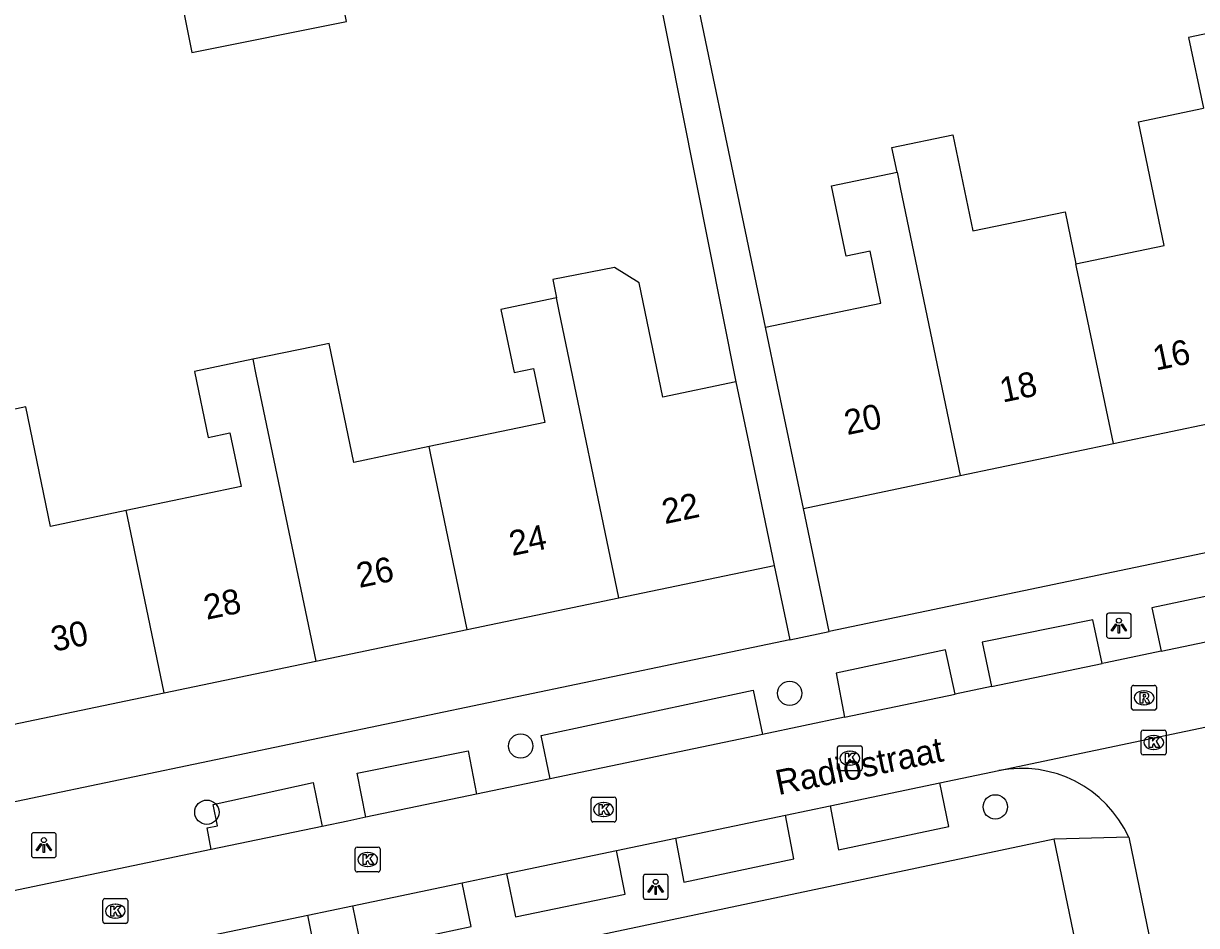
# Model space of a CAD drawing. Extents: x 162990 to 165007, y 383433 to 384336.
# Drawn here: x 163623.38 to 163670.56, y 384006.22 to 384042.48 of the extents above; entities that cross this region are included whole.
import ezdxf

# ---------------------------------------------------------------- set-up
doc = ezdxf.new("R2010")
doc.units = 0
for name, color, linetype in [('IMGEO_Boom', 7, 'Continuous'), ('IMGEO_Kolk', 7, 'Continuous'), ('IMGEO_Lichtpunt', 7, 'Continuous'), ('IMGEO_Openbare_ruimte_label', 7, 'Continuous'), ('IMGEO_Pand', 7, 'Continuous'), ('IMGEO_Pand_nummerreeks', 7, 'Continuous'), ('IMGEO_Rijbaan_lokaal_open', 7, 'Continuous'), ('IMGEO_Rioolput', 7, 'Continuous'), ('IMGEO_Voetpad_open', 7, 'Continuous')]:
    doc.layers.add(name, color=color, linetype=linetype)

msp = doc.modelspace()

# ---------------------------------------------------------------- linework, layer by layer
at = {"layer": 'IMGEO_Boom'}
for centre in [(163654.196, 384015.555), (163643.377, 384013.436), (163630.754, 384010.774), (163662.463, 384010.989)]:
    msp.add_circle(centre, 0.489, dxfattribs=at)
at = {"layer": 'IMGEO_Kolk'}
for p, q in [((163668.412, 384014.078), (163669.264, 384014.078)), ((163668.337, 384013.152), (163668.337, 384014.004)), ((163668.825, 384013.858), (163668.85, 384013.858)), ((163669.338, 384014.004), (163669.338, 384013.152)), ((163656.114, 384012.518), (163656.114, 384013.37)), ((163656.189, 384013.444), (163657.041, 384013.444)), ((163656.602, 384013.224), (163656.627, 384013.224)), ((163657.115, 384013.37), (163657.115, 384012.518)), ((163668.848, 384013.298), (163668.823, 384013.298)), ((163656.625, 384012.664), (163656.6, 384012.664)), ((163669.264, 384013.078), (163668.412, 384013.078)), ((163657.041, 384012.444), (163656.189, 384012.444)), ((163646.209, 384010.455), (163646.209, 384011.307)), ((163646.284, 384011.381), (163647.136, 384011.381)), ((163647.21, 384011.307), (163647.21, 384010.455)), ((163646.697, 384011.161), (163646.722, 384011.161)), ((163647.136, 384010.381), (163646.284, 384010.381)), ((163646.72, 384010.601), (163646.695, 384010.601)), ((163636.796, 384009.371), (163637.648, 384009.371)), ((163636.721, 384008.445), (163636.721, 384009.297)), ((163637.209, 384009.151), (163637.234, 384009.151)), ((163637.722, 384009.297), (163637.722, 384008.445)), ((163637.232, 384008.591), (163637.207, 384008.591)), ((163637.648, 384008.371), (163636.796, 384008.371)), ((163626.572, 384006.374), (163626.572, 384007.226)), ((163626.647, 384007.3), (163627.499, 384007.3)), ((163627.06, 384007.08), (163627.085, 384007.08)), ((163627.573, 384007.226), (163627.573, 384006.374)), ((163627.083, 384006.52), (163627.058, 384006.52)), ((163627.499, 384006.3), (163626.647, 384006.3))]:
    msp.add_line(p, q, dxfattribs=at)
for points in [[(163668.412, 384014.078), (163669.264, 384014.078)], [(163668.337, 384013.152), (163668.337, 384014.004)], [(163668.658, 384013.778), (163668.781, 384013.778), (163668.781, 384013.627), (163668.911, 384013.778), (163669.075, 384013.778), (163668.929, 384013.627), (163669.082, 384013.378), (163668.93, 384013.378), (163668.845, 384013.542), (163668.781, 384013.475), (163668.781, 384013.378), (163668.658, 384013.378), (163668.658, 384013.778)], [(163669.338, 384014.004), (163669.338, 384013.152)], [(163656.114, 384012.518), (163656.114, 384013.37)], [(163656.189, 384013.444), (163657.041, 384013.444)], [(163656.435, 384013.144), (163656.558, 384013.144), (163656.558, 384012.993), (163656.688, 384013.144), (163656.852, 384013.144), (163656.706, 384012.993), (163656.859, 384012.744), (163656.707, 384012.744), (163656.622, 384012.908), (163656.558, 384012.841), (163656.558, 384012.744), (163656.435, 384012.744), (163656.435, 384013.144)], [(163657.115, 384013.37), (163657.115, 384012.518)], [(163669.264, 384013.078), (163668.412, 384013.078)], [(163657.041, 384012.444), (163656.189, 384012.444)], [(163646.209, 384010.455), (163646.209, 384011.307)], [(163646.284, 384011.381), (163647.136, 384011.381)], [(163647.21, 384011.307), (163647.21, 384010.455)], [(163646.53, 384011.081), (163646.653, 384011.081), (163646.653, 384010.93), (163646.783, 384011.081), (163646.947, 384011.081), (163646.801, 384010.93), (163646.954, 384010.681), (163646.802, 384010.681), (163646.717, 384010.845), (163646.653, 384010.778), (163646.653, 384010.681), (163646.53, 384010.681), (163646.53, 384011.081)], [(163647.136, 384010.381), (163646.284, 384010.381)], [(163636.796, 384009.371), (163637.648, 384009.371)], [(163636.721, 384008.445), (163636.721, 384009.297)], [(163637.042, 384009.071), (163637.165, 384009.071), (163637.165, 384008.92), (163637.295, 384009.071), (163637.459, 384009.071), (163637.313, 384008.92), (163637.466, 384008.671), (163637.314, 384008.671), (163637.229, 384008.835), (163637.165, 384008.768), (163637.165, 384008.671), (163637.042, 384008.671), (163637.042, 384009.071)], [(163637.722, 384009.297), (163637.722, 384008.445)], [(163637.648, 384008.371), (163636.796, 384008.371)], [(163626.572, 384006.374), (163626.572, 384007.226)], [(163626.647, 384007.3), (163627.499, 384007.3)], [(163626.893, 384007), (163627.016, 384007), (163627.016, 384006.849), (163627.146, 384007), (163627.31, 384007), (163627.164, 384006.849), (163627.317, 384006.6), (163627.165, 384006.6), (163627.08, 384006.764), (163627.016, 384006.697), (163627.016, 384006.6), (163626.893, 384006.6), (163626.893, 384007)], [(163627.573, 384007.226), (163627.573, 384006.374)], [(163627.499, 384006.3), (163626.647, 384006.3)]]:
    msp.add_lwpolyline(points, dxfattribs=at)
for centre, start, end in [((163668.414, 384014.002), 91.552, 178.448), ((163668.414, 384014.002), 91.552, 178.448), ((163669.262, 384014.002), 1.552, 88.448), ((163669.262, 384014.002), 1.552, 88.448), ((163656.191, 384013.368), 91.552, 178.448), ((163656.191, 384013.368), 91.552, 178.448), ((163657.039, 384013.368), 1.552, 88.448), ((163657.039, 384013.368), 1.552, 88.448), ((163668.414, 384013.154), 181.552, 268.448), ((163668.414, 384013.154), 181.552, 268.448), ((163669.262, 384013.154), 271.552, 358.448), ((163669.262, 384013.154), 271.552, 358.448), ((163656.191, 384012.52), 181.552, 268.448), ((163656.191, 384012.52), 181.552, 268.448), ((163657.039, 384012.52), 271.552, 358.448), ((163657.039, 384012.52), 271.552, 358.448), ((163646.286, 384011.305), 91.552, 178.448), ((163646.286, 384011.305), 91.552, 178.448), ((163647.134, 384011.305), 1.552, 88.448), ((163647.134, 384011.305), 1.552, 88.448), ((163646.286, 384010.457), 181.552, 268.448), ((163646.286, 384010.457), 181.552, 268.448), ((163647.134, 384010.457), 271.552, 358.448), ((163647.134, 384010.457), 271.552, 358.448), ((163636.798, 384009.295), 91.552, 178.448), ((163636.798, 384009.295), 91.552, 178.448), ((163637.646, 384009.295), 1.552, 88.448), ((163637.646, 384009.295), 1.552, 88.448), ((163636.798, 384008.447), 181.552, 268.448), ((163636.798, 384008.447), 181.552, 268.448), ((163637.646, 384008.447), 271.552, 358.448), ((163637.646, 384008.447), 271.552, 358.448), ((163626.649, 384007.224), 91.552, 178.448), ((163626.649, 384007.224), 91.552, 178.448), ((163627.497, 384007.224), 1.552, 88.448), ((163627.497, 384007.224), 1.552, 88.448), ((163626.649, 384006.376), 181.552, 268.448), ((163626.649, 384006.376), 181.552, 268.448), ((163627.497, 384006.376), 271.552, 358.448), ((163627.497, 384006.376), 271.552, 358.448)]:
    msp.add_arc(centre, 0.0765, start, end, dxfattribs=at)
for centre, major_axis, ratio, start_param, end_param in [((163668.824, 384013.578), (-0.387, 0.002), 0.722429, 4.712389, 7.853982), ((163668.849, 384013.578), (-0.39, 0.002), 0.717154, 1.570796, 4.712389), ((163656.601, 384012.944), (-0.387, 0.002), 0.722429, 4.712389, 7.853982), ((163656.626, 384012.944), (-0.39, 0.002), 0.717154, 1.570796, 4.712389), ((163646.696, 384010.881), (-0.387, 0.002), 0.722429, 4.712389, 7.853982), ((163646.721, 384010.881), (-0.39, 0.002), 0.717154, 1.570796, 4.712389), ((163637.208, 384008.871), (-0.387, 0.002), 0.722429, 4.712389, 7.853982), ((163637.233, 384008.871), (-0.39, 0.002), 0.717154, 1.570796, 4.712389), ((163627.059, 384006.8), (-0.387, 0.002), 0.722429, 4.712389, 7.853982), ((163627.084, 384006.8), (-0.39, 0.002), 0.717154, 1.570796, 4.712389)]:
    msp.add_ellipse(centre, major_axis=major_axis, ratio=ratio, start_param=start_param, end_param=end_param, dxfattribs=at)
at = {"layer": 'IMGEO_Lichtpunt'}
for p, q in [((163666.937, 384018.679), (163666.937, 384017.872)), ((163666.937, 384018.679), (163666.937, 384017.872)), ((163667.839, 384018.774), (163667.031, 384018.774)), ((163667.839, 384018.774), (163667.031, 384018.774)), ((163667.933, 384017.872), (163667.933, 384018.679)), ((163667.933, 384017.872), (163667.933, 384018.679)), ((163667.031, 384017.778), (163667.839, 384017.778)), ((163667.031, 384017.778), (163667.839, 384017.778)), ((163623.7, 384009.854), (163623.7, 384009.047)), ((163623.7, 384009.854), (163623.7, 384009.047)), ((163624.602, 384009.949), (163623.794, 384009.949)), ((163624.602, 384009.949), (163623.794, 384009.949)), ((163624.696, 384009.047), (163624.696, 384009.854)), ((163624.696, 384009.047), (163624.696, 384009.854)), ((163623.794, 384008.953), (163624.602, 384008.953)), ((163623.794, 384008.953), (163624.602, 384008.953)), ((163648.306, 384008.178), (163648.306, 384007.371)), ((163648.306, 384008.178), (163648.306, 384007.371)), ((163649.208, 384008.273), (163648.4, 384008.273)), ((163649.208, 384008.273), (163648.4, 384008.273)), ((163649.302, 384007.371), (163649.302, 384008.178)), ((163649.302, 384007.371), (163649.302, 384008.178)), ((163648.4, 384007.277), (163649.208, 384007.277)), ((163648.4, 384007.277), (163649.208, 384007.277))]:
    msp.add_line(p, q, dxfattribs=at)
for points in [[(163667.311, 384018.343), (163667.35, 384018.315), (163667.162, 384018.053), (163667.124, 384018.08), (163667.311, 384018.343)], [(163667.523, 384018.315), (163667.561, 384018.342), (163667.748, 384018.08), (163667.709, 384018.052), (163667.523, 384018.315)], [(163667.413, 384018.295), (163667.46, 384018.295), (163667.46, 384017.973), (163667.413, 384017.973), (163667.413, 384018.295)], [(163624.074, 384009.518), (163624.113, 384009.49), (163623.925, 384009.228), (163623.887, 384009.255), (163624.074, 384009.518)], [(163624.176, 384009.47), (163624.223, 384009.47), (163624.223, 384009.148), (163624.176, 384009.148), (163624.176, 384009.47)], [(163624.286, 384009.49), (163624.324, 384009.517), (163624.511, 384009.255), (163624.472, 384009.227), (163624.286, 384009.49)], [(163648.68, 384007.842), (163648.719, 384007.814), (163648.531, 384007.552), (163648.493, 384007.579), (163648.68, 384007.842)], [(163648.782, 384007.794), (163648.829, 384007.794), (163648.829, 384007.472), (163648.782, 384007.472), (163648.782, 384007.794)], [(163648.892, 384007.814), (163648.93, 384007.841), (163649.117, 384007.579), (163649.078, 384007.551), (163648.892, 384007.814)]]:
    msp.add_lwpolyline(points, dxfattribs=at)
for centre in [(163667.436, 384018.477), (163624.199, 384009.652), (163648.805, 384007.976)]:
    msp.add_circle(centre, 0.0994, dxfattribs=at)
for centre, start, end in [((163667.031, 384018.679), 90, 180), ((163667.031, 384018.679), 90, 180), ((163667.839, 384018.679), 0, 90), ((163667.839, 384018.679), 0, 90), ((163667.031, 384017.872), 180, 270), ((163667.031, 384017.872), 180, 270), ((163667.839, 384017.872), 270, 0), ((163667.839, 384017.872), 270, 360), ((163623.794, 384009.854), 90, 180), ((163623.794, 384009.854), 90, 180), ((163624.602, 384009.854), 0, 90), ((163624.602, 384009.854), 0, 90), ((163623.794, 384009.047), 180, 270), ((163623.794, 384009.047), 180, 270), ((163624.602, 384009.047), 270, 0), ((163624.602, 384009.047), 270, 360), ((163648.4, 384008.178), 90, 180), ((163648.4, 384008.178), 90, 180), ((163649.208, 384008.178), 0, 90), ((163649.208, 384008.178), 0, 90), ((163648.4, 384007.371), 180, 270), ((163648.4, 384007.371), 180, 270), ((163649.208, 384007.371), 270, 0), ((163649.208, 384007.371), 270, 360)]:
    msp.add_arc(centre, 0.0946, start, end, dxfattribs=at)
at = {"layer": 'IMGEO_Pand'}
for points in [[(163629.536, 384044.408), (163630.15, 384041.321), (163636.37, 384042.559), (163636.241, 384043.22)], [(163672.878, 384039.506), (163672.284, 384042.352), (163670.241, 384041.926), (163670.835, 384039.08)], [(163665.706, 384032.822), (163669.255, 384033.564), (163668.826, 384035.619), (163668.218, 384038.533), (163670.835, 384039.08)], [(163658.514, 384036.5), (163658.306, 384037.496), (163660.754, 384038.007), (163661.561, 384034.141), (163665.269, 384034.916), (163665.706, 384032.822)], [(163653.224, 384030.269), (163657.866, 384031.238), (163657.43, 384033.325), (163656.473, 384033.125), (163655.883, 384035.95), (163658.514, 384036.5)], [(163658.514, 384036.5), (163658.647, 384035.825), (163661.053, 384024.308)], [(163652.03, 384028.078), (163649.096, 384027.466), (163648.137, 384032.06), (163647.149, 384032.677), (163644.667, 384032.188), (163644.811, 384031.455)], [(163667.216, 384025.595), (163665.736, 384032.681), (163665.706, 384032.822)], [(163644.811, 384031.455), (163642.584, 384030.99), (163643.114, 384028.452), (163643.89, 384028.614), (163644.344, 384026.443), (163639.696, 384025.472)], [(163647.323, 384019.393), (163644.917, 384030.916), (163644.811, 384031.455)], [(163654.745, 384022.99), (163653.722, 384027.885), (163653.224, 384030.269)], [(163639.696, 384025.472), (163636.669, 384024.84), (163635.67, 384029.624), (163635.026, 384029.489), (163632.604, 384028.983)], [(163632.604, 384028.983), (163630.258, 384028.493), (163630.811, 384025.843), (163631.677, 384026.024), (163632.129, 384023.863), (163627.509, 384022.898)], [(163632.604, 384028.983), (163632.726, 384028.37), (163635.132, 384016.847)], [(163652.03, 384028.078), (163652.549, 384025.593), (163653.571, 384020.698)], [(163627.509, 384022.898), (163624.47, 384022.263), (163623.467, 384027.071), (163622.725, 384026.916), (163620.419, 384026.435)], [(163667.216, 384025.595), (163673.379, 384026.882)], [(163641.227, 384018.12), (163639.748, 384025.203), (163639.696, 384025.472)], [(163661.053, 384024.308), (163667.216, 384025.595)], [(163654.745, 384022.99), (163661.053, 384024.308)], [(163629.036, 384015.574), (163627.557, 384022.657), (163627.509, 384022.898)], [(163647.323, 384019.393), (163653.571, 384020.698)], [(163641.227, 384018.12), (163647.323, 384019.393)], [(163635.132, 384016.847), (163641.227, 384018.12)], [(163629.036, 384015.574), (163635.132, 384016.847)], [(163622.941, 384014.302), (163629.036, 384015.574)]]:
    msp.add_lwpolyline(points, dxfattribs=at)
at = {"layer": 'IMGEO_Rijbaan_lokaal_open'}
for points in [[(163669.132, 384017.247), (163673.56, 384018.169)], [(163669.132, 384017.247), (163666.913, 384016.785), (163666.764, 384016.754)], [(163662.318, 384015.826), (163666.764, 384016.754)], [(163656.4, 384014.59), (163660.847, 384015.519)], [(163662.318, 384015.826), (163660.847, 384015.519)], [(163656.4, 384014.59), (163653.1, 384013.901)], [(163662.601, 384012.448), (163674.017, 384014.845)], [(163653.1, 384013.901), (163644.562, 384012.119)], [(163660.237, 384011.954), (163662.601, 384012.448)], [(163644.562, 384012.119), (163641.603, 384011.501)], [(163655.822, 384011.03), (163660.237, 384011.954)], [(163641.603, 384011.501), (163637.146, 384010.57)], [(163654.021, 384010.654), (163655.822, 384011.03)], [(163637.146, 384010.57), (163636.42, 384010.419), (163635.392, 384010.204)], [(163649.6, 384009.732), (163654.021, 384010.654)], [(163635.392, 384010.204), (163630.928, 384009.272)], [(163647.229, 384009.237), (163649.6, 384009.732)], [(163667.83, 384009.769), (163669.585, 384001.291)], [(163630.928, 384009.272), (163622.926, 384007.602)], [(163642.806, 384008.309), (163647.229, 384009.237)], [(163636.612, 384007.013), (163641.018, 384007.935)], [(163641.018, 384007.935), (163642.806, 384008.309)], [(163634.809, 384006.636), (163636.612, 384007.013)], [(163630.375, 384005.709), (163634.809, 384006.636)]]:
    msp.add_lwpolyline(points, dxfattribs=at)
msp.add_arc((163663.519, 384007.797), 4.741, 24.5795, 101.1652, dxfattribs=at)
at = {"layer": 'IMGEO_Rioolput'}
for p, q in [((163667.946, 384014.949), (163667.946, 384015.801)), ((163668.021, 384015.875), (163668.873, 384015.875)), ((163668.434, 384015.655), (163668.459, 384015.655)), ((163668.947, 384015.801), (163668.947, 384014.949)), ((163668.457, 384015.095), (163668.432, 384015.095)), ((163668.873, 384014.875), (163668.021, 384014.875))]:
    msp.add_line(p, q, dxfattribs=at)
for points in [[(163667.946, 384014.949), (163667.946, 384015.801)], [(163668.021, 384015.875), (163668.873, 384015.875)], [(163668.535, 384015.573), (163668.283, 384015.575), (163668.283, 384015.175)], [(163668.461, 384015.494), (163668.407, 384015.494), (163668.407, 384015.413)], [(163668.947, 384015.801), (163668.947, 384014.949)], [(163668.283, 384015.175), (163668.407, 384015.175), (163668.407, 384015.337), (163668.418, 384015.337)], [(163668.407, 384015.413), (163668.459, 384015.413)], [(163668.465, 384015.308), (163668.536, 384015.175), (163668.676, 384015.175), (163668.611, 384015.301)], [(163668.873, 384014.875), (163668.021, 384014.875)]]:
    msp.add_lwpolyline(points, dxfattribs=at)
for centre, radius, start, end in [((163668.023, 384015.799), 0.0765, 91.552, 178.448), ((163668.023, 384015.799), 0.0765, 91.552, 178.448), ((163668.467, 384015.398), 0.0964, 77.0061, 93.1865), ((163668.481, 384015.455), 0.0378, 276.6634, 79.6772), ((163668.534, 384015.463), 0.109, 350.3612, 89.416), ((163668.871, 384015.799), 0.0765, 1.552, 88.448), ((163668.871, 384015.799), 0.0765, 1.552, 88.448), ((163668.417, 384015.284), 0.0533, 26.0293, 88.6989), ((163668.443, 384015.602), 0.19, 274.7715, 282.9687), ((163668.532, 384015.463), 0.112, 277.5842, 350.9817), ((163668.516, 384015.248), 0.108, 29.5134, 73.7905), ((163668.023, 384014.951), 0.0765, 181.552, 268.448), ((163668.023, 384014.951), 0.0765, 181.552, 268.448), ((163668.871, 384014.951), 0.0765, 271.552, 358.448), ((163668.871, 384014.951), 0.0765, 271.552, 358.448)]:
    msp.add_arc(centre, radius, start, end, dxfattribs=at)
for centre, major_axis, ratio, start_param, end_param in [((163668.433, 384015.375), (-0.387, 0.002), 0.722429, 4.712389, 7.853982), ((163668.458, 384015.375), (-0.39, 0.002), 0.717154, 1.570796, 4.712389)]:
    msp.add_ellipse(centre, major_axis=major_axis, ratio=ratio, start_param=start_param, end_param=end_param, dxfattribs=at)
at = {"layer": 'IMGEO_Voetpad_open'}
for points in [[(163653.224, 384030.269), (163649.452, 384048.303), (163655.782, 384049.621)], [(163648.773, 384044.449), (163652.03, 384028.078)], [(163680.431, 384023.188), (163655.78, 384018.038)], [(163655.78, 384018.038), (163654.745, 384022.99)], [(163653.571, 384020.698), (163654.196, 384017.707)], [(163673.56, 384018.169), (163673.194, 384019.929), (163668.757, 384018.997), (163669.132, 384017.247)], [(163666.764, 384016.754), (163666.388, 384018.514), (163661.938, 384017.605), (163662.318, 384015.826)], [(163654.196, 384017.707), (163655.78, 384018.038)], [(163654.196, 384017.707), (163600.319, 384006.45)], [(163660.847, 384015.519), (163660.457, 384017.303), (163656.059, 384016.369), (163656.4, 384014.59)], [(163644.562, 384012.119), (163644.194, 384013.855), (163652.722, 384015.68), (163653.1, 384013.901)], [(163637.146, 384010.57), (163636.803, 384012.347), (163641.267, 384013.243), (163641.603, 384011.501)], [(163630.928, 384009.272), (163630.766, 384010.144), (163631.176, 384010.229), (163631.008, 384011.091), (163635.026, 384011.973), (163635.392, 384010.204)], [(163655.822, 384011.03), (163656.16, 384009.258), (163660.598, 384010.195), (163660.237, 384011.954)], [(163649.6, 384009.732), (163649.938, 384007.966), (163654.367, 384008.898), (163654.021, 384010.654)], [(163664.838, 384009.691), (163637.218, 384003.859)], [(163667.83, 384009.769), (163664.838, 384009.691)], [(163665.922, 384004.457), (163664.838, 384009.691)], [(163642.806, 384008.309), (163643.163, 384006.573), (163647.581, 384007.48), (163647.229, 384009.237)], [(163636.612, 384007.013), (163636.976, 384005.248), (163641.378, 384006.178), (163641.018, 384007.935)], [(163630.375, 384005.709), (163630.761, 384003.971), (163635.166, 384004.905), (163634.809, 384006.636)]]:
    msp.add_lwpolyline(points, dxfattribs=at)

# ---------------------------------------------------------------- texts
at = {"layer": 'IMGEO_Openbare_ruimte_label'}
msp.add_text('Radiostraat', height=1, rotation=11.5907, dxfattribs=at).set_placement((163653.739, 384011.46))
at = {"layer": 'IMGEO_Pand_nummerreeks'}
for s, rotation, p in [('16', 11.7972, (163668.919, 384028.524)), ('18', 11.7972, (163662.759, 384027.238)), ('20', 11.7976, (163656.506, 384025.932)), ('22', 11.7972, (163649.173, 384022.353)), ('24', 11.7956, (163643.029, 384021.072)), ('26', 11.7972, (163636.885, 384019.787)), ('28', 11.7956, (163630.742, 384018.505)), ('30', 11.7972, (163624.597, 384017.221))]:
    msp.add_text(s, height=1, rotation=rotation, dxfattribs=at).set_placement(p)

doc.saveas('drawing.dxf')
